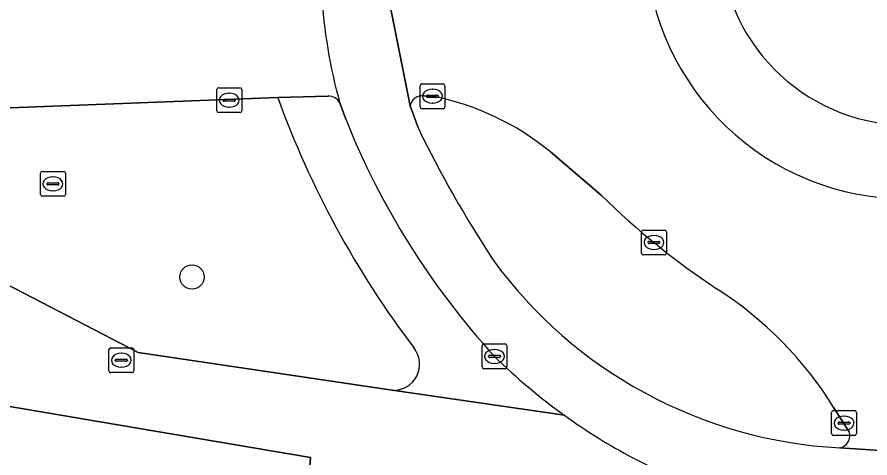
# Model space of a CAD drawing. Extents: x 163008 to 163854, y 382777 to 383982.
# Drawn here: x 163664.14 to 163698.45, y 382947.5 to 382965.25 of the extents above; entities that cross this region are included whole.
import ezdxf

# ---------------------------------------------------------------- set-up
doc = ezdxf.new("R2010")
doc.units = 0
for name, color, linetype in [('IMGEO_Berm_open', 7, 'Continuous'), ('IMGEO_Boom', 7, 'Continuous'), ('IMGEO_Erf', 7, 'Continuous'), ('IMGEO_Fietspad_gesloten', 7, 'Continuous'), ('IMGEO_Groenvoorziening', 7, 'Continuous'), ('IMGEO_Kolk', 7, 'Continuous'), ('IMGEO_Rijbaan_lokaal_gesloten', 7, 'Continuous'), ('IMGEO_Rioolput', 7, 'Continuous'), ('IMGEO_Voetpad_open', 7, 'Continuous')]:
    doc.layers.add(name, color=color, linetype=linetype)

msp = doc.modelspace()

# ---------------------------------------------------------------- linework, layer by layer
at = {"layer": 'IMGEO_Berm_open'}
for centre, radius, start, end in [((163699.925, 382968.432), 10.496, 177.2296, 352.436), ((163699.991, 382968.474), 7.572, 177.7668, 354.3085)]:
    msp.add_arc(centre, radius, start, end, dxfattribs=at)
at = {"layer": 'IMGEO_Boom'}
msp.add_circle((163671.181, 382954.786), 0.489, dxfattribs=at)
at = {"layer": 'IMGEO_Erf'}
msp.add_lwpolyline([(163660.069, 382944.782), (163665.094, 382944.032), (163671.874, 382943.02), (163675.573, 382942.478), (163675.95, 382947.517), (163662.801, 382949.742)], dxfattribs=at)
at = {"layer": 'IMGEO_Fietspad_gesloten'}
for points in [[(163680.289, 382960.758), (163679.962, 382961.674), (163678.932, 382966.793), (163678.893, 382968.594), (163679.867, 382974.317), (163680.036, 382975.071)], [(163677.129, 382961.792), (163677.366, 382961.139)], [(163709.595, 382946.913), (163709.634, 382947.163), (163710.061, 382949.969), (163710.061, 382949.969), (163709.813, 382949.868), (163704.879, 382947.85), (163704.615, 382947.741), (163703.136, 382947.515), (163702.959, 382947.527), (163697.238, 382947.909)]]:
    msp.add_lwpolyline(points, dxfattribs=at)
for centre, radius, start, end in [((163697.504, 382967.467), 21.151, 183.4189, 195.5647), ((163706.46, 382972.722), 31.315, 201.7082, 222.4395), ((163723.267, 382981.692), 47.806, 205.9702, 213.2454), ((163698.209, 382966.334), 18.451, 216.0199, 266.9821), ((163700.191, 382968.72), 24.023, 225.4874, 234.2757), ((163700.335, 382968.905), 24.256, 234.2547, 241.9291), ((163701.319, 382971.705), 27.193, 242.8755, 251.8516)]:
    msp.add_arc(centre, radius, start, end, dxfattribs=at)
at = {"layer": 'IMGEO_Groenvoorziening'}
for points in [[(163680.857, 382962.06), (163680.509, 382962.072)], [(163674.627, 382962.016), (163650.997, 382961.099), (163669.011, 382951.747), (163679.228, 382950.224)], [(163679.962, 382961.674), (163680.289, 382960.758)], [(163687.646, 382958.077), (163685.599, 382959.824)], [(163697.613, 382948.56), (163697.006, 382949.524)]]:
    msp.add_lwpolyline(points, dxfattribs=at)
for centre, radius, start, end in [((163699.991, 382968.474), 7.572, 177.7668, 354.3085), ((163680.428, 382961.609), 0.47, 80.0566, 172.023), ((163710.519, 382975), 38.168, 199.8877, 217.1633), ((163678.76, 382951.466), 10.8, 50.7071, 78.8022), ((163723.267, 382981.692), 47.806, 205.9702, 213.2454), ((163709.722, 382980.557), 31.507, 225.5203, 236.4504), ((163698.209, 382966.334), 18.451, 216.0199, 266.9821), ((163684.144, 382941.57), 15.123, 31.7337, 57.3227), ((163679.282, 382951.278), 1.056, 267.073, 39.0262), ((163697.154, 382948.391), 0.489, 279.8925, 20.2205)]:
    msp.add_arc(centre, radius, start, end, dxfattribs=at)
at = {"layer": 'IMGEO_Kolk'}
for p, q in [((163680.356, 382961.634), (163680.356, 382962.486)), ((163680.431, 382962.56), (163681.283, 382962.56)), ((163681.357, 382962.486), (163681.357, 382961.634)), ((163672.178, 382961.476), (163672.178, 382962.328)), ((163672.253, 382962.402), (163673.105, 382962.402)), ((163672.666, 382962.182), (163672.691, 382962.182)), ((163673.179, 382962.328), (163673.179, 382961.476)), ((163680.658, 382962.103), (163681.056, 382962.103)), ((163680.844, 382962.34), (163680.869, 382962.34)), ((163672.437, 382961.896), (163672.437, 382961.908)), ((163672.875, 382961.859), (163672.477, 382961.859)), ((163672.48, 382961.945), (163672.878, 382961.945)), ((163672.921, 382961.908), (163672.921, 382961.896)), ((163680.615, 382962.054), (163680.615, 382962.066)), ((163681.053, 382962.017), (163680.655, 382962.017)), ((163680.867, 382961.78), (163680.842, 382961.78)), ((163681.099, 382962.066), (163681.099, 382962.054)), ((163673.105, 382961.402), (163672.253, 382961.402)), ((163672.689, 382961.622), (163672.664, 382961.622)), ((163681.283, 382961.56), (163680.431, 382961.56)), ((163689.265, 382955.749), (163689.265, 382956.601)), ((163689.34, 382956.675), (163690.192, 382956.675)), ((163690.266, 382956.601), (163690.266, 382955.749)), ((163689.753, 382956.455), (163689.778, 382956.455)), ((163689.524, 382956.169), (163689.524, 382956.181)), ((163689.962, 382956.132), (163689.564, 382956.132)), ((163689.567, 382956.218), (163689.965, 382956.218)), ((163689.776, 382955.895), (163689.751, 382955.895)), ((163690.008, 382956.181), (163690.008, 382956.169)), ((163690.192, 382955.675), (163689.34, 382955.675)), ((163682.849, 382951.164), (163682.849, 382952.016)), ((163682.924, 382952.09), (163683.776, 382952.09)), ((163683.337, 382951.87), (163683.362, 382951.87)), ((163683.85, 382952.016), (163683.85, 382951.164)), ((163683.108, 382951.584), (163683.108, 382951.596)), ((163683.546, 382951.547), (163683.148, 382951.547)), ((163683.151, 382951.633), (163683.549, 382951.633)), ((163683.592, 382951.596), (163683.592, 382951.584)), ((163683.776, 382951.09), (163682.924, 382951.09)), ((163683.36, 382951.31), (163683.335, 382951.31)), ((163696.985, 382949.406), (163697.837, 382949.406)), ((163696.91, 382948.48), (163696.91, 382949.332)), ((163697.398, 382949.186), (163697.423, 382949.186)), ((163697.911, 382949.332), (163697.911, 382948.48)), ((163697.169, 382948.9), (163697.169, 382948.912)), ((163697.607, 382948.863), (163697.209, 382948.863)), ((163697.212, 382948.949), (163697.61, 382948.949)), ((163697.653, 382948.912), (163697.653, 382948.9)), ((163697.837, 382948.406), (163696.985, 382948.406)), ((163697.421, 382948.626), (163697.396, 382948.626))]:
    msp.add_line(p, q, dxfattribs=at)
for points in [[(163680.356, 382961.634), (163680.356, 382962.486)], [(163680.431, 382962.56), (163681.283, 382962.56)], [(163681.357, 382962.486), (163681.357, 382961.634)], [(163672.178, 382961.476), (163672.178, 382962.328)], [(163672.253, 382962.402), (163673.105, 382962.402)], [(163673.179, 382962.328), (163673.179, 382961.476)], [(163673.105, 382961.402), (163672.253, 382961.402)], [(163681.283, 382961.56), (163680.431, 382961.56)], [(163689.265, 382955.749), (163689.265, 382956.601)], [(163689.34, 382956.675), (163690.192, 382956.675)], [(163690.266, 382956.601), (163690.266, 382955.749)], [(163690.192, 382955.675), (163689.34, 382955.675)], [(163682.849, 382951.164), (163682.849, 382952.016)], [(163682.924, 382952.09), (163683.776, 382952.09)], [(163683.85, 382952.016), (163683.85, 382951.164)], [(163683.776, 382951.09), (163682.924, 382951.09)], [(163696.985, 382949.406), (163697.837, 382949.406)], [(163696.91, 382948.48), (163696.91, 382949.332)], [(163697.911, 382949.332), (163697.911, 382948.48)], [(163697.837, 382948.406), (163696.985, 382948.406)]]:
    msp.add_lwpolyline(points, dxfattribs=at)
for centre, radius, start, end in [((163680.433, 382962.484), 0.0765, 91.552, 178.448), ((163680.433, 382962.484), 0.0765, 91.552, 178.448), ((163681.281, 382962.484), 0.0765, 1.552, 88.448), ((163681.281, 382962.484), 0.0765, 1.552, 88.448), ((163672.255, 382962.326), 0.0765, 91.552, 178.448), ((163672.255, 382962.326), 0.0765, 91.552, 178.448), ((163673.103, 382962.326), 0.0765, 1.552, 88.448), ((163673.103, 382962.326), 0.0765, 1.552, 88.448), ((163680.655, 382962.063), 0.0403, 85.8775, 175.7526), ((163681.06, 382962.065), 0.0386, 1.7309, 96.639), ((163672.477, 382961.905), 0.0403, 85.8775, 175.7526), ((163672.474, 382961.895), 0.0366, 178.938, 274.7102), ((163672.878, 382961.902), 0.043, 264.8664, 352.4533), ((163672.882, 382961.907), 0.0386, 1.7309, 96.639), ((163680.652, 382962.053), 0.0366, 178.938, 274.7102), ((163681.056, 382962.06), 0.043, 264.8664, 352.4533), ((163672.255, 382961.478), 0.0765, 181.552, 268.448), ((163672.255, 382961.478), 0.0765, 181.552, 268.448), ((163673.103, 382961.478), 0.0765, 271.552, 358.448), ((163673.103, 382961.478), 0.0765, 271.552, 358.448), ((163680.433, 382961.636), 0.0765, 181.552, 268.448), ((163680.433, 382961.636), 0.0765, 181.552, 268.448), ((163681.281, 382961.636), 0.0765, 271.552, 358.448), ((163681.281, 382961.636), 0.0765, 271.552, 358.448), ((163689.342, 382956.599), 0.0765, 91.552, 178.448), ((163689.342, 382956.599), 0.0765, 91.552, 178.448), ((163690.19, 382956.599), 0.0765, 1.552, 88.448), ((163690.19, 382956.599), 0.0765, 1.552, 88.448), ((163689.564, 382956.178), 0.0403, 85.8775, 175.7526), ((163689.561, 382956.168), 0.0366, 178.938, 274.7102), ((163689.965, 382956.175), 0.043, 264.8664, 352.4533), ((163689.969, 382956.18), 0.0386, 1.7309, 96.639), ((163689.342, 382955.751), 0.0765, 181.552, 268.448), ((163689.342, 382955.751), 0.0765, 181.552, 268.448), ((163690.19, 382955.751), 0.0765, 271.552, 358.448), ((163690.19, 382955.751), 0.0765, 271.552, 358.448), ((163682.926, 382952.014), 0.0765, 91.552, 178.448), ((163682.926, 382952.014), 0.0765, 91.552, 178.448), ((163683.774, 382952.014), 0.0765, 1.552, 88.448), ((163683.774, 382952.014), 0.0765, 1.552, 88.448), ((163683.148, 382951.593), 0.0403, 85.8775, 175.7526), ((163683.145, 382951.583), 0.0366, 178.938, 274.7102), ((163683.549, 382951.59), 0.043, 264.8664, 352.4533), ((163683.553, 382951.595), 0.0386, 1.7309, 96.639), ((163682.926, 382951.166), 0.0765, 181.552, 268.448), ((163682.926, 382951.166), 0.0765, 181.552, 268.448), ((163683.774, 382951.166), 0.0765, 271.552, 358.448), ((163683.774, 382951.166), 0.0765, 271.552, 358.448), ((163696.987, 382949.33), 0.0765, 91.552, 178.448), ((163696.987, 382949.33), 0.0765, 91.552, 178.448), ((163697.835, 382949.33), 0.0765, 1.552, 88.448), ((163697.835, 382949.33), 0.0765, 1.552, 88.448), ((163697.209, 382948.909), 0.0403, 85.8775, 175.7526), ((163697.206, 382948.899), 0.0366, 178.938, 274.7102), ((163697.61, 382948.906), 0.043, 264.8664, 352.4533), ((163697.614, 382948.911), 0.0386, 1.7309, 96.639), ((163696.987, 382948.482), 0.0765, 181.552, 268.448), ((163696.987, 382948.482), 0.0765, 181.552, 268.448), ((163697.835, 382948.482), 0.0765, 271.552, 358.448), ((163697.835, 382948.482), 0.0765, 271.552, 358.448)]:
    msp.add_arc(centre, radius, start, end, dxfattribs=at)
for centre, major_axis, ratio, start_param, end_param in [((163672.665, 382961.902), (-0.387, 0.002), 0.722429, 4.712389, 7.853982), ((163672.69, 382961.902), (-0.39, 0.002), 0.717154, 1.570796, 4.712389), ((163680.843, 382962.06), (-0.387, 0.002), 0.722429, 4.712389, 7.853982), ((163680.868, 382962.06), (-0.39, 0.002), 0.717154, 1.570796, 4.712389), ((163689.752, 382956.175), (-0.387, 0.002), 0.722429, 4.712389, 7.853982), ((163689.777, 382956.175), (-0.39, 0.002), 0.717154, 1.570796, 4.712389), ((163683.336, 382951.59), (-0.387, 0.002), 0.722429, 4.712389, 7.853982), ((163683.361, 382951.59), (-0.39, 0.002), 0.717154, 1.570796, 4.712389), ((163697.397, 382948.906), (-0.387, 0.002), 0.722429, 4.712389, 7.853982), ((163697.422, 382948.906), (-0.39, 0.002), 0.717154, 1.570796, 4.712389)]:
    msp.add_ellipse(centre, major_axis=major_axis, ratio=ratio, start_param=start_param, end_param=end_param, dxfattribs=at)
at = {"layer": 'IMGEO_Rijbaan_lokaal_gesloten'}
for points in [[(163678.932, 382966.793), (163679.962, 382961.674)], [(163680.509, 382962.072), (163680.857, 382962.06)], [(163622.627, 382960.091), (163629.051, 382960.332), (163639.301, 382960.692), (163647.404, 382960.974), (163650.997, 382961.099), (163674.627, 382962.016), (163676.656, 382962.06)], [(163685.599, 382959.824), (163687.646, 382958.077)], [(163697.006, 382949.524), (163697.613, 382948.56)], [(163697.238, 382947.909), (163702.959, 382947.527)]]:
    msp.add_lwpolyline(points, dxfattribs=at)
for centre, radius, start, end in [((163699.925, 382968.432), 10.496, 177.2296, 352.436), ((163697.504, 382967.467), 21.151, 183.4189, 195.5647), ((163680.428, 382961.609), 0.47, 80.0566, 172.023), ((163676.7, 382961.586), 0.476, 25.6065, 95.322), ((163678.76, 382951.466), 10.8, 50.7071, 78.8022), ((163709.722, 382980.557), 31.507, 225.5203, 236.4504), ((163684.144, 382941.57), 15.123, 31.7337, 57.3227), ((163697.154, 382948.391), 0.489, 279.8925, 20.2205)]:
    msp.add_arc(centre, radius, start, end, dxfattribs=at)
at = {"layer": 'IMGEO_Rioolput'}
for p, q in [((163665.16, 382959.035), (163666.012, 382959.035)), ((163665.085, 382958.109), (163665.085, 382958.961)), ((163665.573, 382958.815), (163665.598, 382958.815)), ((163666.086, 382958.961), (163666.086, 382958.109)), ((163665.344, 382958.529), (163665.344, 382958.541)), ((163665.782, 382958.492), (163665.384, 382958.492)), ((163665.387, 382958.578), (163665.785, 382958.578)), ((163665.828, 382958.541), (163665.828, 382958.529)), ((163666.012, 382958.035), (163665.16, 382958.035)), ((163665.596, 382958.255), (163665.571, 382958.255)), ((163667.836, 382951.009), (163667.836, 382951.861)), ((163667.911, 382951.935), (163668.763, 382951.935)), ((163668.837, 382951.861), (163668.837, 382951.009)), ((163668.095, 382951.429), (163668.095, 382951.441)), ((163668.138, 382951.478), (163668.536, 382951.478)), ((163668.324, 382951.715), (163668.349, 382951.715)), ((163668.579, 382951.441), (163668.579, 382951.429)), ((163668.533, 382951.392), (163668.135, 382951.392)), ((163668.347, 382951.155), (163668.322, 382951.155)), ((163668.763, 382950.935), (163667.911, 382950.935))]:
    msp.add_line(p, q, dxfattribs=at)
for points in [[(163665.16, 382959.035), (163666.012, 382959.035)], [(163665.085, 382958.109), (163665.085, 382958.961)], [(163666.086, 382958.961), (163666.086, 382958.109)], [(163666.012, 382958.035), (163665.16, 382958.035)], [(163667.836, 382951.009), (163667.836, 382951.861)], [(163667.911, 382951.935), (163668.763, 382951.935)], [(163668.837, 382951.861), (163668.837, 382951.009)], [(163668.763, 382950.935), (163667.911, 382950.935)]]:
    msp.add_lwpolyline(points, dxfattribs=at)
for centre, radius, start, end in [((163665.162, 382958.959), 0.0765, 91.552, 178.448), ((163665.162, 382958.959), 0.0765, 91.552, 178.448), ((163666.01, 382958.959), 0.0765, 1.552, 88.448), ((163666.01, 382958.959), 0.0765, 1.552, 88.448), ((163665.384, 382958.538), 0.0403, 85.8775, 175.7526), ((163665.381, 382958.528), 0.0366, 178.938, 274.7102), ((163665.785, 382958.535), 0.043, 264.8664, 352.4533), ((163665.789, 382958.54), 0.0386, 1.7309, 96.639), ((163665.162, 382958.111), 0.0765, 181.552, 268.448), ((163665.162, 382958.111), 0.0765, 181.552, 268.448), ((163666.01, 382958.111), 0.0765, 271.552, 358.448), ((163666.01, 382958.111), 0.0765, 271.552, 358.448), ((163667.913, 382951.859), 0.0765, 91.552, 178.448), ((163667.913, 382951.859), 0.0765, 91.552, 178.448), ((163668.761, 382951.859), 0.0765, 1.552, 88.448), ((163668.761, 382951.859), 0.0765, 1.552, 88.448), ((163668.135, 382951.438), 0.0403, 85.8775, 175.7526), ((163668.54, 382951.44), 0.0386, 1.7309, 96.639), ((163668.132, 382951.428), 0.0366, 178.938, 274.7102), ((163668.536, 382951.435), 0.043, 264.8664, 352.4533), ((163667.913, 382951.011), 0.0765, 181.552, 268.448), ((163667.913, 382951.011), 0.0765, 181.552, 268.448), ((163668.761, 382951.011), 0.0765, 271.552, 358.448), ((163668.761, 382951.011), 0.0765, 271.552, 358.448)]:
    msp.add_arc(centre, radius, start, end, dxfattribs=at)
for centre, major_axis, ratio, start_param, end_param in [((163665.572, 382958.535), (-0.387, 0.002), 0.722429, 4.712389, 7.853982), ((163665.597, 382958.535), (-0.39, 0.002), 0.717154, 1.570796, 4.712389), ((163668.323, 382951.435), (-0.387, 0.002), 0.722429, 4.712389, 7.853982), ((163668.348, 382951.435), (-0.39, 0.002), 0.717154, 1.570796, 4.712389)]:
    msp.add_ellipse(centre, major_axis=major_axis, ratio=ratio, start_param=start_param, end_param=end_param, dxfattribs=at)
at = {"layer": 'IMGEO_Voetpad_open'}
for points in [[(163676.656, 382962.06), (163674.627, 382962.016)], [(163677.366, 382961.139), (163677.129, 382961.792)], [(163679.228, 382950.224), (163669.011, 382951.747), (163650.997, 382961.099), (163647.404, 382960.974), (163647.115, 382959.08), (163657.804, 382953.488), (163657.373, 382951.433), (163654.013, 382951.942), (163654.325, 382954.019), (163646.511, 382955.211), (163646.06, 382952.245), (163657.187, 382950.546), (163662.801, 382949.742), (163675.95, 382947.517), (163675.573, 382942.478), (163694.944, 382939.641), (163696.771, 382939.336), (163697.597, 382939.219)], [(163679.228, 382950.224), (163686.165, 382949.218)], [(163686.165, 382949.218), (163679.228, 382950.224)]]:
    msp.add_lwpolyline(points, dxfattribs=at)
for centre, radius, start, end in [((163710.519, 382975), 38.168, 199.8877, 217.1633), ((163676.7, 382961.586), 0.476, 25.6065, 95.322), ((163706.46, 382972.722), 31.315, 201.7082, 222.4395), ((163679.282, 382951.278), 1.056, 267.073, 39.0262), ((163700.191, 382968.72), 24.023, 225.4874, 234.2757), ((163700.335, 382968.905), 24.256, 234.2547, 241.9291), ((163701.319, 382971.705), 27.193, 242.8755, 251.8516)]:
    msp.add_arc(centre, radius, start, end, dxfattribs=at)

doc.saveas('drawing.dxf')
